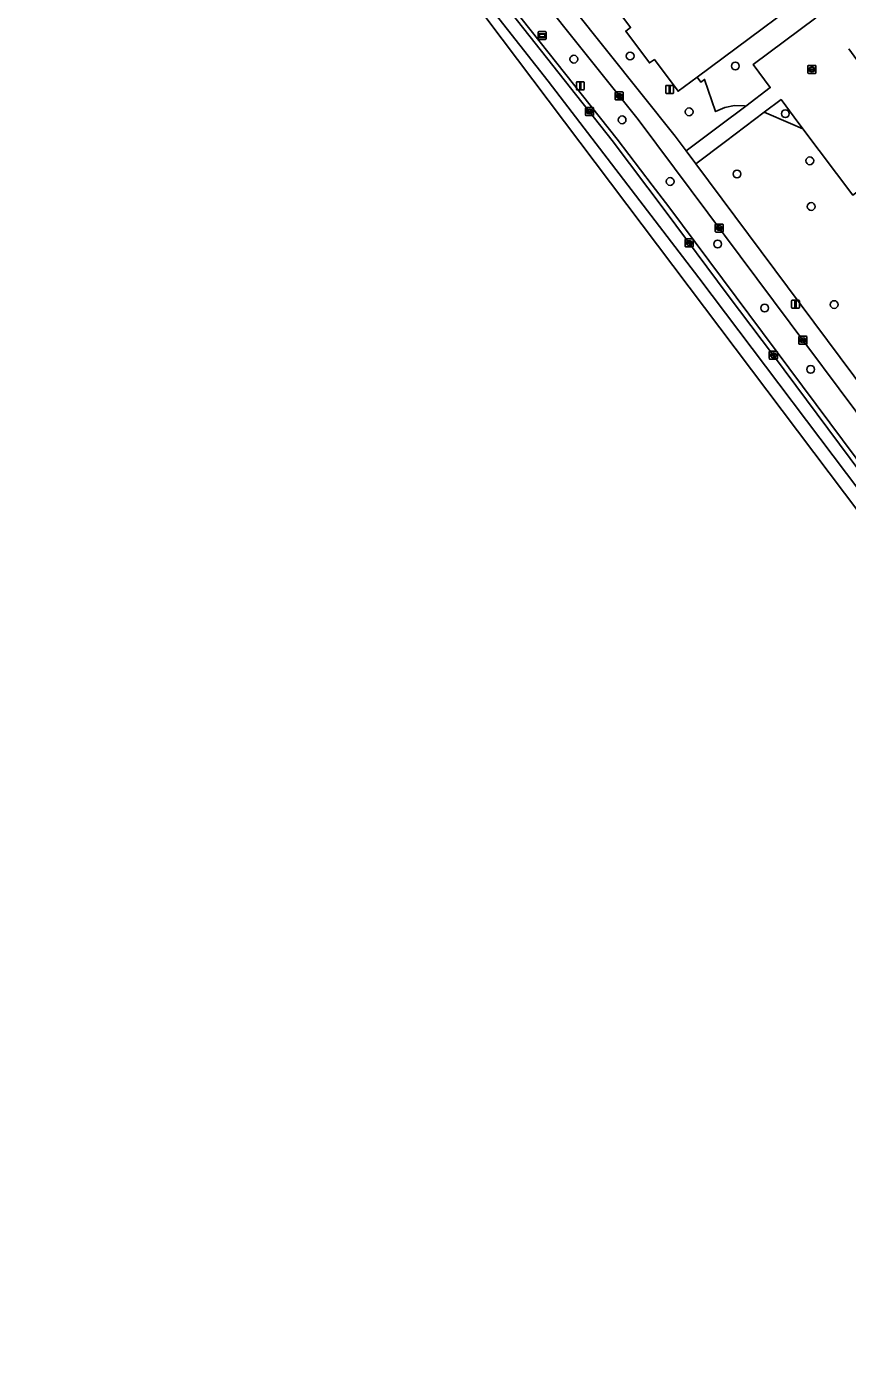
# Model space of a CAD drawing. Extents: x 160663 to 161506, y 382245 to 383291.
# Drawn here: x 161124.1 to 161227.1, y 382447 to 382615.1 of the extents above; entities that cross this region are included whole.
import ezdxf

# ---------------------------------------------------------------- set-up
doc = ezdxf.new("R2010")
doc.units = 0
for name, color, linetype in [('IMGEO_Boom', 7, 'Continuous'), ('IMGEO_Groenvoorziening', 7, 'Continuous'), ('IMGEO_Kolk', 7, 'Continuous'), ('IMGEO_Lichtmast', 7, 'Continuous'), ('IMGEO_Parkeervlak_open', 7, 'Continuous'), ('IMGEO_Rijbaan_lokaal_gesloten', 7, 'Continuous'), ('IMGEO_Voetpad_open', 7, 'Continuous'), ('IMGEO_Wegwijzer', 7, 'Continuous')]:
    doc.layers.add(name, color=color, linetype=linetype)

msp = doc.modelspace()

# ---------------------------------------------------------------- linework, layer by layer
at = {"layer": 'IMGEO_Boom'}
for centre in [(161192.76, 382611.01), (161199.82, 382611.4), (161213.02, 382610.15), (161207.22, 382604.4), (161219.3, 382604.16), (161198.81, 382603.39), (161222.36, 382598.25), (161204.84, 382595.65), (161213.22, 382596.6), (161222.54, 382592.51), (161210.8, 382587.8), (161225.42, 382580.2), (161216.7, 382579.76), (161222.47, 382572.06)]:
    msp.add_circle(centre, 0.489, dxfattribs=at)
at = {"layer": 'IMGEO_Groenvoorziening'}
for points in [[(161179.62, 382633.78), (161205.49, 382601.33), (161206.84, 382599.52), (161211.04, 382602.66), (161214.33, 382605.13), (161214.16, 382605.17), (161212.91, 382605.18), (161211.69, 382604.93), (161210.54, 382604.44), (161209.17, 382608.46), (161208.7, 382608.11), (161208.21, 382608.76), (161205.83, 382606.98), (161202.86, 382610.96), (161202.24, 382610.53), (161199.27, 382614.53), (161199.87, 382614.97), (161193.93, 382622.97)], [(161205.37, 382597.32), (161200.82, 382603.42), (161181.45, 382627.73), (161181.17, 382628.08), (161178.46, 382625.92), (161178.71, 382625.59), (161198.18, 382600.98), (161202.59, 382595.2), (161204.69, 382592.46), (161239.92, 382545.13), (161248.32, 382533.84)], [(161227.78, 382593.92), (161221.51, 382602.27), (161219.93, 382602.95), (161216.65, 382604.36), (161211.78, 382600.69), (161208.05, 382597.89), (161236.07, 382560.26)], [(161251.36, 382535.66), (161242.64, 382547.35), (161205.37, 382597.32)]]:
    msp.add_lwpolyline(points, dxfattribs=at)
for points in [[(161217.4, 382607.44), (161215.25, 382610.34), (161223.1, 382616.18), (161223.05, 382616.53), (161222.47, 382618.3), (161226.87, 382621.56), (161226.34, 382622.26), (161208.21, 382608.76), (161208.7, 382608.11), (161209.17, 382608.46), (161210.54, 382604.44), (161211.69, 382604.93), (161212.91, 382605.18), (161214.16, 382605.17), (161214.33, 382605.13)], [(161216.65, 382604.36), (161219.93, 382602.95), (161221.51, 382602.27), (161220.41, 382603.74), (161218.75, 382605.94)]]:
    msp.add_lwpolyline(points, close=True, dxfattribs=at)
at = {"layer": 'IMGEO_Kolk'}
for p, q in [((161222.13, 382609.29), (161222.13, 382610.15)), ((161222.21, 382610.22), (161223.06, 382610.22)), ((161223.06, 382609.22), (161222.21, 382609.22)), ((161222.39, 382609.71), (161222.39, 382609.73)), ((161222.43, 382609.76), (161222.83, 382609.76)), ((161222.83, 382609.68), (161222.43, 382609.68)), ((161222.62, 382610), (161222.65, 382610)), ((161222.64, 382609.44), (161222.62, 382609.44)), ((161222.88, 382609.73), (161222.88, 382609.71)), ((161223.13, 382610.15), (161223.13, 382609.29)), ((161197.96, 382605.96), (161197.96, 382606.81)), ((161198.03, 382606.89), (161198.88, 382606.89)), ((161198.88, 382605.89), (161198.03, 382605.89)), ((161198.21, 382606.38), (161198.21, 382606.39)), ((161198.65, 382606.34), (161198.25, 382606.34)), ((161198.26, 382606.43), (161198.65, 382606.43)), ((161198.44, 382606.67), (161198.47, 382606.67)), ((161198.47, 382606.11), (161198.44, 382606.11)), ((161198.7, 382606.39), (161198.7, 382606.38)), ((161198.96, 382606.81), (161198.96, 382605.96)), ((161194.23, 382604.01), (161194.23, 382604.86)), ((161194.3, 382604.94), (161195.16, 382604.94)), ((161194.49, 382604.43), (161194.49, 382604.44)), ((161194.53, 382604.48), (161194.93, 382604.48)), ((161194.92, 382604.39), (161194.53, 382604.39)), ((161194.74, 382604.16), (161194.71, 382604.16)), ((161194.72, 382604.72), (161194.74, 382604.72)), ((161194.97, 382604.44), (161194.97, 382604.43)), ((161195.23, 382604.86), (161195.23, 382604.01)), ((161195.16, 382603.94), (161194.3, 382603.94)), ((161210.49, 382589.38), (161210.49, 382590.24)), ((161210.56, 382590.31), (161211.42, 382590.31)), ((161211.42, 382589.31), (161210.56, 382589.31)), ((161210.75, 382589.8), (161210.75, 382589.82)), ((161210.79, 382589.85), (161211.19, 382589.85)), ((161211.19, 382589.77), (161210.79, 382589.77)), ((161210.98, 382590.09), (161211, 382590.09)), ((161211, 382589.53), (161210.98, 382589.53)), ((161211.23, 382589.82), (161211.23, 382589.8)), ((161211.49, 382590.24), (161211.49, 382589.38)), ((161206.73, 382587.51), (161206.73, 382588.36)), ((161206.8, 382588.44), (161207.65, 382588.44)), ((161207.65, 382587.44), (161206.8, 382587.44)), ((161206.98, 382587.93), (161206.98, 382587.94)), ((161207.42, 382587.89), (161207.02, 382587.89)), ((161207.03, 382587.98), (161207.42, 382587.98)), ((161207.21, 382588.22), (161207.24, 382588.22)), ((161207.24, 382587.66), (161207.21, 382587.66)), ((161207.47, 382587.94), (161207.47, 382587.93)), ((161207.73, 382588.36), (161207.73, 382587.51)), ((161220.99, 382575.3), (161220.99, 382576.15)), ((161221.07, 382576.23), (161221.92, 382576.23)), ((161221.25, 382575.72), (161221.25, 382575.73)), ((161221.29, 382575.77), (161221.69, 382575.77)), ((161221.69, 382575.68), (161221.29, 382575.68)), ((161221.48, 382576.01), (161221.5, 382576.01)), ((161221.73, 382575.73), (161221.73, 382575.72)), ((161221.99, 382576.15), (161221.99, 382575.3)), ((161217.28, 382573.41), (161217.28, 382574.26)), ((161217.36, 382574.34), (161218.21, 382574.34)), ((161217.54, 382573.83), (161217.54, 382573.84)), ((161217.59, 382573.88), (161217.98, 382573.88)), ((161217.77, 382574.12), (161217.8, 382574.12)), ((161218.03, 382573.84), (161218.03, 382573.83)), ((161218.29, 382574.26), (161218.29, 382573.41)), ((161221.92, 382575.23), (161221.07, 382575.23)), ((161221.5, 382575.45), (161221.48, 382575.45)), ((161218.21, 382573.34), (161217.36, 382573.34)), ((161217.98, 382573.79), (161217.58, 382573.79)), ((161217.79, 382573.56), (161217.77, 382573.56))]:
    msp.add_line(p, q, dxfattribs=at)
for points in [[(161222.13, 382609.29), (161222.13, 382610.15)], [(161222.21, 382610.22), (161223.06, 382610.22)], [(161223.06, 382609.22), (161222.21, 382609.22)], [(161223.13, 382610.15), (161223.13, 382609.29)], [(161197.96, 382605.96), (161197.96, 382606.81)], [(161198.03, 382606.89), (161198.88, 382606.89)], [(161198.88, 382605.89), (161198.03, 382605.89)], [(161198.96, 382606.81), (161198.96, 382605.96)], [(161194.23, 382604.01), (161194.23, 382604.86)], [(161194.3, 382604.94), (161195.16, 382604.94)], [(161195.23, 382604.86), (161195.23, 382604.01)], [(161195.16, 382603.94), (161194.3, 382603.94)], [(161210.49, 382589.38), (161210.49, 382590.24)], [(161210.56, 382590.31), (161211.42, 382590.31)], [(161211.42, 382589.31), (161210.56, 382589.31)], [(161211.49, 382590.24), (161211.49, 382589.38)], [(161206.73, 382587.51), (161206.73, 382588.36)], [(161206.8, 382588.44), (161207.65, 382588.44)], [(161207.65, 382587.44), (161206.8, 382587.44)], [(161207.73, 382588.36), (161207.73, 382587.51)], [(161220.99, 382575.3), (161220.99, 382576.15)], [(161221.07, 382576.23), (161221.92, 382576.23)], [(161221.99, 382576.15), (161221.99, 382575.3)], [(161217.28, 382573.41), (161217.28, 382574.26)], [(161217.36, 382574.34), (161218.21, 382574.34)], [(161218.29, 382574.26), (161218.29, 382573.41)], [(161221.92, 382575.23), (161221.07, 382575.23)], [(161218.21, 382573.34), (161217.36, 382573.34)]]:
    msp.add_lwpolyline(points, dxfattribs=at)
for centre, radius, start, end in [((161222.21, 382610.15), 0.0765, 91.552, 178.448), ((161222.21, 382610.15), 0.0765, 91.552, 178.448), ((161222.21, 382609.3), 0.0765, 181.552, 268.448), ((161222.21, 382609.3), 0.0765, 181.552, 268.448), ((161222.43, 382609.72), 0.0403, 85.8775, 175.7526), ((161222.43, 382609.71), 0.0366, 178.938, 274.7102), ((161222.84, 382609.73), 0.0386, 1.7309, 96.639), ((161222.83, 382609.72), 0.043, 264.8664, 352.4533), ((161223.06, 382610.15), 0.0765, 1.552, 88.448), ((161223.06, 382610.15), 0.0765, 1.552, 88.448), ((161223.06, 382609.3), 0.0765, 271.552, 358.448), ((161223.06, 382609.3), 0.0765, 271.552, 358.448), ((161198.03, 382606.81), 0.0765, 91.552, 178.448), ((161198.03, 382606.81), 0.0765, 91.552, 178.448), ((161198.03, 382605.96), 0.0765, 181.552, 268.448), ((161198.03, 382605.96), 0.0765, 181.552, 268.448), ((161198.25, 382606.39), 0.0403, 85.8775, 175.7526), ((161198.25, 382606.38), 0.0366, 178.938, 274.7102), ((161198.66, 382606.39), 0.0386, 1.7309, 96.639), ((161198.66, 382606.39), 0.043, 264.8664, 352.4533), ((161198.88, 382606.81), 0.0765, 1.552, 88.448), ((161198.88, 382606.81), 0.0765, 1.552, 88.448), ((161198.88, 382605.96), 0.0765, 271.552, 358.448), ((161198.88, 382605.96), 0.0765, 271.552, 358.448), ((161194.3, 382604.86), 0.0765, 91.552, 178.448), ((161194.3, 382604.86), 0.0765, 91.552, 178.448), ((161194.53, 382604.44), 0.0403, 85.8775, 175.7526), ((161194.52, 382604.43), 0.0366, 178.938, 274.7102), ((161194.93, 382604.44), 0.043, 264.8664, 352.4533), ((161194.93, 382604.44), 0.0386, 1.7309, 96.639), ((161195.15, 382604.86), 0.0765, 1.552, 88.448), ((161195.15, 382604.86), 0.0765, 1.552, 88.448), ((161194.3, 382604.01), 0.0765, 181.552, 268.448), ((161194.3, 382604.01), 0.0765, 181.552, 268.448), ((161195.15, 382604.01), 0.0765, 271.552, 358.448), ((161195.15, 382604.01), 0.0765, 271.552, 358.448), ((161210.57, 382590.24), 0.0765, 91.552, 178.448), ((161210.57, 382590.24), 0.0765, 91.552, 178.448), ((161210.57, 382589.39), 0.0765, 181.552, 268.448), ((161210.57, 382589.39), 0.0765, 181.552, 268.448), ((161210.79, 382589.81), 0.0403, 85.8775, 175.7526), ((161210.79, 382589.8), 0.0366, 178.938, 274.7102), ((161211.19, 382589.82), 0.0386, 1.7309, 96.639), ((161211.19, 382589.81), 0.043, 264.8664, 352.4533), ((161211.41, 382590.24), 0.0765, 1.552, 88.448), ((161211.41, 382590.24), 0.0765, 1.552, 88.448), ((161211.41, 382589.39), 0.0765, 271.552, 358.448), ((161211.41, 382589.39), 0.0765, 271.552, 358.448), ((161206.8, 382588.36), 0.0765, 91.552, 178.448), ((161206.8, 382588.36), 0.0765, 91.552, 178.448), ((161206.8, 382587.51), 0.0765, 181.552, 268.448), ((161206.8, 382587.51), 0.0765, 181.552, 268.448), ((161207.02, 382587.94), 0.0403, 85.8775, 175.7526), ((161207.02, 382587.93), 0.0366, 178.938, 274.7102), ((161207.43, 382587.94), 0.0386, 1.7309, 96.639), ((161207.43, 382587.94), 0.043, 264.8664, 352.4533), ((161207.65, 382588.36), 0.0765, 1.552, 88.448), ((161207.65, 382588.36), 0.0765, 1.552, 88.448), ((161207.65, 382587.51), 0.0765, 271.552, 358.448), ((161207.65, 382587.51), 0.0765, 271.552, 358.448), ((161221.07, 382576.15), 0.0765, 91.552, 178.448), ((161221.07, 382576.15), 0.0765, 91.552, 178.448), ((161221.29, 382575.73), 0.0403, 85.8775, 175.7526), ((161221.29, 382575.72), 0.0366, 178.938, 274.7102), ((161221.7, 382575.73), 0.0386, 1.7309, 96.639), ((161221.69, 382575.73), 0.043, 264.8664, 352.4533), ((161221.92, 382576.15), 0.0765, 1.552, 88.448), ((161221.92, 382576.15), 0.0765, 1.552, 88.448), ((161217.36, 382574.26), 0.0765, 91.552, 178.448), ((161217.36, 382574.26), 0.0765, 91.552, 178.448), ((161217.58, 382573.84), 0.0403, 85.8775, 175.7526), ((161217.58, 382573.83), 0.0366, 178.938, 274.7102), ((161217.99, 382573.84), 0.0386, 1.7309, 96.639), ((161217.98, 382573.84), 0.043, 264.8664, 352.4533), ((161218.21, 382574.26), 0.0765, 1.552, 88.448), ((161218.21, 382574.26), 0.0765, 1.552, 88.448), ((161221.07, 382575.3), 0.0765, 181.552, 268.448), ((161221.07, 382575.3), 0.0765, 181.552, 268.448), ((161221.92, 382575.3), 0.0765, 271.552, 358.448), ((161221.92, 382575.3), 0.0765, 271.552, 358.448), ((161217.36, 382573.41), 0.0765, 181.552, 268.448), ((161217.36, 382573.41), 0.0765, 181.552, 268.448), ((161218.21, 382573.41), 0.0765, 271.552, 358.448), ((161218.21, 382573.41), 0.0765, 271.552, 358.448)]:
    msp.add_arc(centre, radius, start, end, dxfattribs=at)
for centre, major_axis, ratio, start_param, end_param in [((161222.62, 382609.72), (-0.387, 0.002), 0.722429, 4.712389, 7.853982), ((161222.64, 382609.72), (-0.39, 0.002), 0.717154, 1.570796, 4.712389), ((161198.44, 382606.39), (-0.387, 0.002), 0.722429, 4.712389, 7.853982), ((161198.47, 382606.39), (-0.39, 0.002), 0.717154, 1.570796, 4.712389), ((161194.72, 382604.44), (-0.387, 0.002), 0.722429, 4.712389, 7.853982), ((161194.74, 382604.44), (-0.39, 0.002), 0.717154, 1.570796, 4.712389), ((161210.98, 382589.81), (-0.387, 0.002), 0.722429, 4.712389, 7.853982), ((161211, 382589.81), (-0.39, 0.002), 0.717154, 1.570796, 4.712389), ((161207.21, 382587.94), (-0.387, 0.002), 0.722429, 4.712389, 7.853982), ((161207.24, 382587.94), (-0.39, 0.002), 0.717154, 1.570796, 4.712389), ((161221.48, 382575.73), (-0.387, 0.002), 0.722429, 4.712389, 7.853982), ((161221.5, 382575.73), (-0.39, 0.002), 0.717154, 1.570796, 4.712389), ((161217.77, 382573.84), (-0.387, 0.002), 0.722429, 4.712389, 7.853982), ((161217.8, 382573.84), (-0.39, 0.002), 0.717154, 1.570796, 4.712389)]:
    msp.add_ellipse(centre, major_axis=major_axis, ratio=ratio, start_param=start_param, end_param=end_param, dxfattribs=at)
at = {"layer": 'IMGEO_Lichtmast'}
for p, q in [((161193.08, 382607.26), (161193.08, 382608.06)), ((161193.08, 382608.06), (161193.08, 382607.26)), ((161193.18, 382608.16), (161193.97, 382608.16)), ((161193.97, 382608.16), (161193.18, 382608.16)), ((161194.07, 382608.06), (161194.07, 382607.26)), ((161194.07, 382607.26), (161194.07, 382608.06)), ((161204.29, 382606.82), (161204.29, 382607.62)), ((161204.29, 382607.62), (161204.29, 382606.82)), ((161204.39, 382607.72), (161205.18, 382607.72)), ((161205.18, 382607.72), (161204.39, 382607.72)), ((161205.28, 382607.62), (161205.28, 382606.82)), ((161205.28, 382606.82), (161205.28, 382607.62)), ((161193.97, 382607.16), (161193.18, 382607.16)), ((161193.18, 382607.16), (161193.97, 382607.16)), ((161205.18, 382606.72), (161204.39, 382606.72)), ((161204.39, 382606.72), (161205.18, 382606.72)), ((161220.07, 382579.86), (161220.07, 382580.66)), ((161220.07, 382580.66), (161220.07, 382579.86)), ((161220.17, 382580.76), (161220.96, 382580.76)), ((161220.96, 382580.76), (161220.17, 382580.76)), ((161221.06, 382580.66), (161221.06, 382579.86)), ((161221.06, 382579.86), (161221.06, 382580.66)), ((161220.96, 382579.76), (161220.17, 382579.76)), ((161220.17, 382579.76), (161220.96, 382579.76))]:
    msp.add_line(p, q, dxfattribs=at)
for points in [[(161193.5, 382608.04), (161193.65, 382608.04), (161193.65, 382607.29), (161193.5, 382607.29), (161193.5, 382608.04)], [(161204.71, 382607.6), (161204.86, 382607.6), (161204.86, 382606.85), (161204.71, 382606.85), (161204.71, 382607.6)], [(161220.49, 382580.64), (161220.64, 382580.64), (161220.64, 382579.89), (161220.49, 382579.89), (161220.49, 382580.64)]]:
    msp.add_lwpolyline(points, dxfattribs=at)
for centre, start, end in [((161193.18, 382608.06), 90, 180), ((161193.18, 382608.06), 90, 180), ((161193.97, 382608.06), 0, 90), ((161193.97, 382608.06), 360, 90), ((161204.39, 382607.62), 90, 180), ((161204.39, 382607.62), 90, 180), ((161205.18, 382607.62), 0, 90), ((161205.18, 382607.62), 360, 90), ((161193.18, 382607.26), 180, 270), ((161193.18, 382607.26), 180, 270), ((161193.97, 382607.26), 270, 0), ((161193.97, 382607.26), 270, 0), ((161204.39, 382606.82), 180, 270), ((161204.39, 382606.82), 180, 270), ((161205.18, 382606.82), 270, 0), ((161205.18, 382606.82), 270, 0), ((161220.17, 382580.66), 90, 180), ((161220.17, 382580.66), 90, 180), ((161220.96, 382580.66), 0, 90), ((161220.96, 382580.66), 360, 90), ((161220.17, 382579.86), 180, 270), ((161220.17, 382579.86), 180, 270), ((161220.96, 382579.86), 270, 0), ((161220.96, 382579.86), 270, 0)]:
    msp.add_arc(centre, 0.1, start, end, dxfattribs=at)
at = {"layer": 'IMGEO_Parkeervlak_open'}
msp.add_lwpolyline([(161193.93, 382622.97), (161199.87, 382614.97), (161199.27, 382614.53), (161202.24, 382610.53), (161202.86, 382610.96), (161205.83, 382606.98), (161208.21, 382608.76), (161226.34, 382622.26)], dxfattribs=at)
at = {"layer": 'IMGEO_Rijbaan_lokaal_gesloten'}
for points in [[(161124.11, 382688.25), (161133.48, 382676.7), (161171.98, 382629.22), (161248.25, 382527.93), (161249.25, 382526.61), (161309.43, 382447.11), (161309.49, 382447.03), (161310.28, 382447.54), (161304.61, 382455.14), (161297.29, 382464.93), (161268.49, 382503.42), (161231.99, 382552.35), (161208.42, 382583.57), (161189.55, 382608.23), (161164.49, 382640.15), (161139.48, 382671.65), (161125.43, 382689.32), (161124.88, 382688.88), (161124.11, 382688.25)], [(161164.49, 382640.15), (161189.55, 382608.23), (161208.42, 382583.57), (161231.99, 382552.35)], [(161227.44, 382560.89), (161217.81, 382573.8), (161212.13, 382581.34), (161204.23, 382591.96), (161197.57, 382600.81), (161182.67, 382619.67)]]:
    msp.add_lwpolyline(points, dxfattribs=at)
at = {"layer": 'IMGEO_Voetpad_open'}
for points in [[(161236.07, 382560.26), (161208.05, 382597.89), (161206.84, 382599.52), (161205.49, 382601.33), (161179.62, 382633.78), (161174.45, 382640.41), (161174.05, 382640.97), (161173.25, 382641.89), (161172.11, 382641.08)], [(161171.21, 382634.1), (161182.67, 382619.67), (161197.57, 382600.81), (161204.23, 382591.96), (161212.13, 382581.34), (161217.81, 382573.8), (161227.44, 382560.89), (161235.13, 382550.55), (161249.09, 382531.96), (161249.49, 382532.26), (161252.1, 382528.83), (161253.33, 382529.75), (161251.68, 382531.94), (161256.14, 382535.11)], [(161248.32, 382533.84), (161239.92, 382545.13), (161204.69, 382592.46), (161202.59, 382595.2), (161198.18, 382600.98), (161178.71, 382625.59), (161178.46, 382625.92), (161181.17, 382628.08), (161181.45, 382627.73), (161200.82, 382603.42), (161205.37, 382597.32), (161242.64, 382547.35)], [(161223.1, 382616.18), (161215.25, 382610.34), (161217.4, 382607.44), (161214.33, 382605.13), (161211.04, 382602.66), (161206.84, 382599.52), (161208.05, 382597.89), (161211.78, 382600.69), (161216.65, 382604.36), (161218.75, 382605.94), (161220.41, 382603.74), (161221.51, 382602.27), (161227.78, 382593.92), (161229.06, 382594.88), (161234.59, 382599), (161236.16, 382600.19), (161243.24, 382605.46), (161242.37, 382606.66), (161236.4, 382602.22), (161232.54, 382607.42), (161230.75, 382606.1), (161230.37, 382606.62), (161231.04, 382607.11), (161227.25, 382612.3)]]:
    msp.add_lwpolyline(points, dxfattribs=at)
at = {"layer": 'IMGEO_Wegwijzer'}
for p, q in [((161188.28, 382613.58), (161188.28, 382614.38)), ((161188.28, 382614.38), (161188.28, 382613.58)), ((161188.38, 382614.48), (161189.17, 382614.48)), ((161189.17, 382614.48), (161188.38, 382614.48)), ((161189.27, 382614.38), (161189.27, 382613.58)), ((161189.27, 382613.58), (161189.27, 382614.38)), ((161189.17, 382613.48), (161188.38, 382613.48)), ((161188.38, 382613.48), (161189.17, 382613.48))]:
    msp.add_line(p, q, dxfattribs=at)
for points in [[(161188.38, 382614.21), (161189.17, 382614.21), (161189.17, 382613.75), (161188.38, 382613.75), (161188.38, 382614.21)], [(161188.45, 382614.15), (161188.45, 382613.81), (161189.11, 382613.81), (161189.11, 382614.15), (161188.45, 382614.15)]]:
    msp.add_lwpolyline(points, dxfattribs=at)
for centre, start, end in [((161188.38, 382614.38), 90, 180), ((161188.38, 382614.38), 90, 180), ((161189.17, 382614.38), 0, 90), ((161189.17, 382614.38), 360, 90), ((161188.38, 382613.58), 180, 270), ((161188.38, 382613.58), 180, 270), ((161189.17, 382613.58), 270, 0), ((161189.17, 382613.58), 270, 0)]:
    msp.add_arc(centre, 0.1, start, end, dxfattribs=at)

doc.saveas('drawing.dxf')
